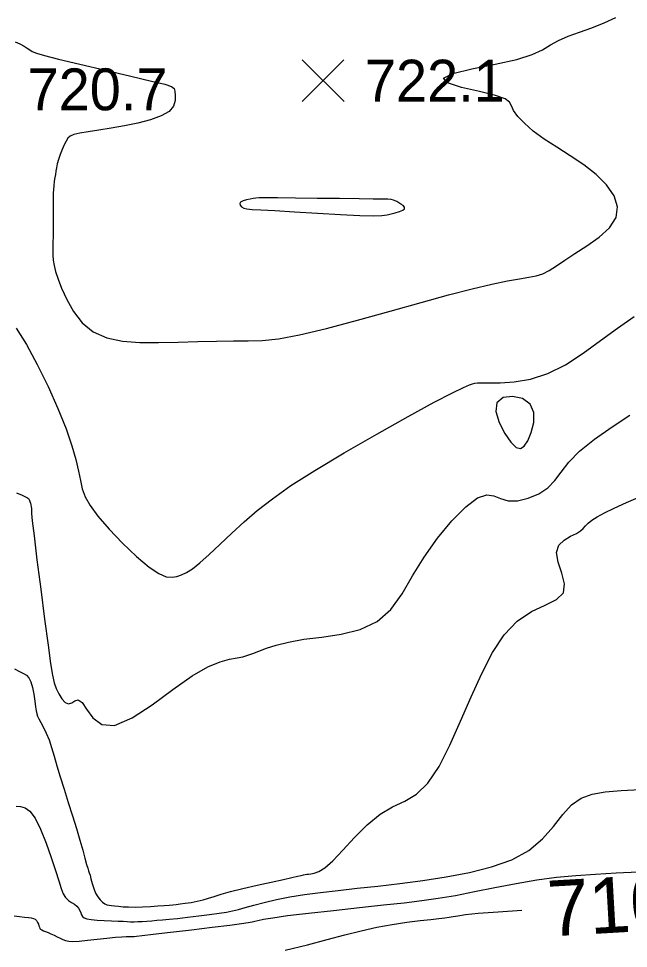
# Model space of a CAD drawing. Extents: x 2566142 to 2571431, y 418755 to 421584.
# Drawn here: x 2570820.7 to 2571039.7, y 419211.1 to 419544.7 of the extents above; entities that cross this region are included whole.
import ezdxf

# ---------------------------------------------------------------- set-up
doc = ezdxf.new("R2010")
doc.units = 0
for name, color, linetype in [('Contour_ADS_Label_Major', 7, 'Continuous'), ('Contour_ADS_Major', 7, 'Continuous'), ('Contour_ADS_Minor', 7, 'Continuous'), ('Contour_ADS_Spot_Elevation', 7, 'Continuous')]:
    doc.layers.add(name, color=color, linetype=linetype)

# ---------------------------------------------------------------- blocks, each defined once
blk = doc.blocks.new('S750')
at = {"layer": 'Contour_ADS_Spot_Elevation'}
for p, q in [((-0.5, 0.498), (0.5, -0.498)), ((-0.498, -0.5), (0.498, 0.5))]:
    blk.add_line(p, q, dxfattribs=at)

msp = doc.modelspace()

# ---------------------------------------------------------------- linework, layer by layer
at = {"layer": 'Contour_ADS_Major'}
for points in [[(2570841.27, 419386.47), (2570842.2, 419382.38), (2570842.89, 419378.97), (2570843.58, 419376.01), (2570844.62, 419373.15), (2570846.36, 419370.01), (2570849.16, 419366.21), (2570853.22, 419361.53), (2570858.07, 419356.48), (2570863.06, 419351.72), (2570867.56, 419347.91), (2570871.08, 419345.57), (2570873.74, 419344.47), (2570875.81, 419344.26), (2570877.55, 419344.55), (2570879.23, 419345.07), (2570881.04, 419345.92), (2570883.18, 419347.31), (2570885.83, 419349.43), (2570889.12, 419352.4), (2570892.97, 419356.04), (2570897.21, 419360.05), (2570901.71, 419364.18), (2570906.42, 419368.24), (2570911.81, 419372.45), (2570918.48, 419377.13), (2570927.01, 419382.58), (2570937.65, 419388.95), (2570949.31, 419395.65), (2570960.55, 419401.94), (2570969.95, 419407.06), (2570976.44, 419410.45), (2570980.4, 419412.38), (2570982.57, 419413.29), (2570983.72, 419413.66), (2570984.52, 419413.87), (2570985.47, 419414), (2570987.03, 419414.05), (2570989.62, 419414.05), (2570993.56, 419414.06), (2570998.63, 419414.36), (2571004.46, 419415.33), (2571010.7, 419417.32), (2571017.04, 419420.53), (2571023.37, 419424.65), (2571029.64, 419429.2), (2571035.79, 419433.7), (2571041.74, 419437.78)], [(2570819.89, 419433.66), (2570823.51, 419427.73), (2570827.4, 419420.56), (2570831.27, 419412.69), (2570834.84, 419404.8), (2570837.78, 419397.55), (2570839.88, 419391.46), (2570841.27, 419386.47)], [(2570916.47, 419210.44), (2570924.44, 419212.39), (2570931.53, 419214.23), (2570937.86, 419215.91), (2570943.69, 419217.41), (2570949.3, 419218.67), (2570954.84, 419219.68), (2570960.13, 419220.46), (2570964.88, 419221.04), (2570968.77, 419221.47), (2570971.64, 419221.78), (2570973.7, 419222.01), (2570975.29, 419222.23), (2570976.74, 419222.48), (2570978.47, 419222.79), (2570981.2, 419223.19), (2570985.74, 419223.68), (2570992.91, 419224.25), (2571001.34, 419224.79)]]:
    msp.add_lwpolyline(points, dxfattribs=at)
msp.add_lwpolyline([(2571004.44, 419406.36), (2571001.65, 419408.36), (2570998.06, 419409.17), (2570994.67, 419408.71), (2570992.44, 419406.87), (2570992.09, 419403.7), (2570993.24, 419399.79), (2570995.24, 419395.89), (2570997.43, 419392.72), (2570999.31, 419390.88), (2571000.86, 419390.43), (2571002.23, 419391.25), (2571003.53, 419393.25), (2571004.8, 419396.26), (2571005.68, 419399.81), (2571005.72, 419403.35), (2571004.44, 419406.36)], close=True, dxfattribs=at)
at = {"layer": 'Contour_ADS_Minor'}
for points in [[(2570997.71, 419513.42), (2570997.01, 419514.75), (2570995.41, 419515.93), (2570991.95, 419517.14), (2570986.21, 419518.53), (2570979.78, 419520.06), (2570974.75, 419521.69), (2570973.22, 419523.36), (2570976.59, 419525.03), (2570983.47, 419526.69), (2570991.81, 419528.36), (2570999.54, 419530.07), (2571005.08, 419531.82), (2571008.83, 419533.57), (2571011.68, 419535.29), (2571014.51, 419536.91), (2571018.03, 419538.43), (2571022.13, 419539.92), (2571026.53, 419541.47), (2571030.94, 419543.17), (2571035.14, 419545.09)], [(2570819.43, 419536.4), (2570821.21, 419535.63), (2570822.65, 419534.86), (2570823.81, 419534.15), (2570824.73, 419533.51), (2570825.6, 419532.97)], [(2570825.6, 419532.97), (2570827.08, 419532.36), (2570829.97, 419531.5), (2570835.06, 419530.19), (2570842.75, 419528.34), (2570851.89, 419526.19), (2570860.96, 419524.07), (2570868.43, 419522.32), (2570873.16, 419521.16), (2570875.58, 419520.38), (2570876.51, 419519.66), (2570876.77, 419518.67), (2570876.98, 419517.19), (2570876.96, 419515.35), (2570876.34, 419513.36), (2570874.73, 419511.45), (2570871.88, 419509.8), (2570868.02, 419508.41), (2570863.51, 419507.23), (2570858.72, 419506.25), (2570853.97, 419505.41), (2570849.55, 419504.7), (2570845.69, 419504.09), (2570842.64, 419503.57), (2570840.56, 419503.09), (2570839.25, 419502.55), (2570838.42, 419501.83), (2570837.76, 419500.81), (2570837.05, 419499.41), (2570836.31, 419497.74), (2570835.6, 419495.95), (2570835.02, 419494.21), (2570834.6, 419492.64), (2570834.33, 419491.23), (2570834.13, 419489.97), (2570833.95, 419488.83), (2570833.74, 419487.73), (2570833.51, 419486.44), (2570833.31, 419484.67), (2570833.17, 419482.14), (2570833.1, 419478.69), (2570833.08, 419474.68), (2570833.08, 419470.6), (2570833.07, 419466.92), (2570833.04, 419464), (2570833.01, 419461.72), (2570833.03, 419459.81), (2570833.17, 419458.03), (2570833.46, 419456.14), (2570834.01, 419453.95), (2570834.88, 419451.29), (2570836.17, 419447.98), (2570837.98, 419443.98), (2570840.4, 419439.68), (2570843.53, 419435.62), (2570847.49, 419432.32), (2570852.34, 419430.17), (2570857.97, 419429.01), (2570864.23, 419428.55), (2570870.97, 419428.51), (2570878.02, 419428.63), (2570885.06, 419428.81), (2570891.78, 419428.97), (2570897.82, 419429.06), (2570903.08, 419429.07), (2570908.2, 419429.24), (2570914.08, 419429.86), (2570921.57, 419431.23), (2570931.23, 419433.54), (2570942.4, 419436.51), (2570954.06, 419439.75), (2570965.25, 419442.88), (2570975.12, 419445.57), (2570983.56, 419447.77), (2570990.57, 419449.46), (2570996.21, 419450.66), (2571000.55, 419451.4), (2571003.89, 419451.89), (2571006.55, 419452.38), (2571008.9, 419453.12), (2571011.24, 419454.31), (2571013.8, 419455.96), (2571016.79, 419458.02), (2571020.42, 419460.46), (2571024.72, 419463.24), (2571029.13, 419466.33), (2571032.91, 419469.71), (2571035.31, 419473.35), (2571035.78, 419477.22), (2571034.5, 419481.18), (2571031.81, 419485.11), (2571028.06, 419488.85), (2571023.6, 419492.31), (2571018.78, 419495.52), (2571013.93, 419498.56), (2571009.4, 419501.51), (2571005.48, 419504.4), (2571002.3, 419507.16), (2570999.92, 419509.65), (2570998.42, 419511.76), (2570997.71, 419513.42)], [(2570847.32, 419293.78), (2570850.55, 419291.42), (2570855.19, 419291.11), (2570861.43, 419293.77), (2570868.67, 419298.49), (2570876.11, 419303.96), (2570882.97, 419308.84), (2570888.6, 419312.11), (2570893.04, 419313.95), (2570896.49, 419314.85), (2570899.13, 419315.31), (2570901.2, 419315.73), (2570902.98, 419316.25), (2570904.79, 419316.91), (2570906.93, 419317.74), (2570909.69, 419318.78), (2570913.22, 419319.91), (2570917.65, 419321.02), (2570923.09, 419321.99), (2570929.54, 419322.8), (2570936.5, 419323.81), (2570943.33, 419325.52), (2570949.41, 419328.38), (2570954.3, 419332.73), (2570958.37, 419338.31), (2570962.18, 419344.71), (2570966.3, 419351.51), (2570971.1, 419358.29), (2570976.25, 419364.48), (2570981.24, 419369.49), (2570985.53, 419372.74), (2570988.8, 419373.88), (2570991.36, 419373.51), (2570993.75, 419372.49), (2570996.47, 419371.66), (2570999.88, 419371.69), (2571003.69, 419372.59), (2571007.45, 419374.22), (2571010.71, 419376.39), (2571013.22, 419379), (2571015.49, 419382.03), (2571018.21, 419385.51), (2571022.09, 419389.46), (2571027.54, 419393.84), (2571033.88, 419398.29), (2571040.17, 419402.37)], [(2570819.93, 419374.54), (2570821.93, 419373.69), (2570823.24, 419373.11), (2570823.96, 419372.75), (2570824.29, 419372.51), (2570824.43, 419372.33), (2570824.55, 419372.11), (2570824.67, 419371.82), (2570824.8, 419371.43), (2570824.94, 419370.9), (2570825.07, 419370.24), (2570825.2, 419369.53), (2570825.29, 419368.9), (2570825.32, 419368.47), (2570825.3, 419368.17), (2570825.35, 419367.18), (2570825.62, 419364.51), (2570826.24, 419359.15), (2570827.3, 419350.55), (2570828.65, 419339.98), (2570830.05, 419329.17), (2570831.29, 419319.84), (2570832.2, 419313.27), (2570832.89, 419309.07), (2570833.51, 419306.38), (2570834.23, 419304.39), (2570835.17, 419302.43), (2570836.28, 419300.64), (2570837.48, 419299.33), (2570838.68, 419298.8), (2570839.82, 419299.19), (2570840.95, 419299.93), (2570842.15, 419300.24), (2570843.49, 419299.36), (2570845.1, 419296.88), (2570847.32, 419293.78)], [(2570901.27, 419232.57), (2570906.38, 419233.73), (2570911.43, 419234.84), (2570915.76, 419235.78), (2570918.86, 419236.48), (2570920.89, 419236.95), (2570922.14, 419237.26), (2570922.94, 419237.45), (2570923.56, 419237.58), (2570924.15, 419237.68), (2570924.82, 419237.76), (2570925.68, 419237.86), (2570926.85, 419238.04), (2570928.46, 419238.63), (2570930.63, 419239.99), (2570933.5, 419242.49), (2570937.13, 419246.31), (2570941.34, 419250.89), (2570945.88, 419255.47), (2570950.5, 419259.29), (2570955, 419261.89), (2570959.35, 419263.95), (2570963.57, 419266.44), (2570967.66, 419270.34), (2570971.65, 419276.33), (2570975.55, 419283.98), (2570979.39, 419292.56), (2570983.18, 419301.35), (2570986.97, 419309.69), (2570990.88, 419317.21), (2570995.08, 419323.6), (2570999.72, 419328.55), (2571004.82, 419331.93), (2571009.78, 419334.28), (2571013.86, 419336.29), (2571016.32, 419338.68), (2571016.72, 419341.94), (2571015.78, 419345.77), (2571014.49, 419349.67), (2571013.88, 419353.12), (2571014.68, 419355.74), (2571016.54, 419357.62), (2571018.85, 419358.98), (2571020.97, 419360.02), (2571022.45, 419360.94), (2571023.44, 419361.81), (2571024.26, 419362.69), (2571025.2, 419363.64), (2571026.55, 419364.7), (2571028.47, 419365.92), (2571031.11, 419367.36), (2571034.59, 419369.05), (2571038.98, 419371.03), (2571043.97, 419373.27)], [(2570819.21, 419311.39), (2570821, 419310.47), (2570822.43, 419309.77), (2570823.54, 419309.07), (2570824.4, 419308.14), (2570825.08, 419306.72), (2570825.65, 419304.67), (2570826.12, 419302.25), (2570826.49, 419299.82), (2570826.78, 419297.75), (2570826.99, 419296.29), (2570827.2, 419295.26), (2570827.5, 419294.4), (2570827.99, 419293.42), (2570828.72, 419292.09), (2570829.63, 419290.39), (2570830.63, 419288.33), (2570831.63, 419285.93), (2570832.56, 419283.2), (2570833.48, 419280.11), (2570834.48, 419276.59), (2570835.64, 419272.61), (2570837.02, 419268.17), (2570838.53, 419263.45), (2570840.06, 419258.68), (2570841.48, 419254.12), (2570842.71, 419249.97), (2570843.72, 419246.37), (2570844.53, 419243.41), (2570845.13, 419241.22), (2570845.55, 419239.82), (2570845.85, 419238.94), (2570846.09, 419238.23), (2570846.35, 419237.34), (2570846.7, 419236.01), (2570847.14, 419234.36), (2570847.68, 419232.6), (2570848.34, 419230.95), (2570849.1, 419229.58), (2570849.94, 419228.49), (2570850.79, 419227.68), (2570851.63, 419227.11), (2570852.41, 419226.75), (2570853.2, 419226.55), (2570854.1, 419226.43), (2570855.19, 419226.33), (2570856.54, 419226.19), (2570858.2, 419226.04), (2570860.2, 419225.93), (2570862.55, 419225.9), (2570865.24, 419225.98), (2570868.06, 419226.13), (2570870.74, 419226.32), (2570873.01, 419226.5), (2570874.71, 419226.64), (2570876.03, 419226.75), (2570877.26, 419226.88), (2570878.69, 419227.05), (2570880.52, 419227.28), (2570882.63, 419227.6), (2570884.84, 419227.99), (2570886.96, 419228.47), (2570888.87, 419229.04), (2570890.88, 419229.71), (2570893.39, 419230.52), (2570896.78, 419231.47), (2570901.27, 419232.57)], [(2570819.84, 419262.08), (2570821.39, 419261.99), (2570823.02, 419261.54), (2570824.75, 419260.28), (2570826.6, 419257.79), (2570828.58, 419253.82), (2570830.56, 419248.88), (2570832.4, 419243.7), (2570833.95, 419238.99), (2570835.11, 419235.3), (2570836, 419232.59), (2570836.77, 419230.65), (2570837.6, 419229.28), (2570838.59, 419228.28), (2570839.67, 419227.53), (2570840.72, 419226.89), (2570841.61, 419226.24), (2570842.25, 419225.49), (2570842.7, 419224.69), (2570843.03, 419223.88), (2570843.34, 419223.15), (2570843.7, 419222.55), (2570844.29, 419222.07), (2570845.26, 419221.7), (2570846.78, 419221.42), (2570848.94, 419221.22), (2570851.48, 419221.09), (2570854.09, 419220.98), (2570856.43, 419220.89), (2570858.26, 419220.8), (2570859.69, 419220.71), (2570860.92, 419220.65), (2570862.15, 419220.64), (2570863.55, 419220.68), (2570865.09, 419220.76), (2570866.76, 419220.88), (2570868.49, 419221.02), (2570870.3, 419221.16), (2570872.32, 419221.33), (2570874.74, 419221.56), (2570877.73, 419221.86), (2570881.38, 419222.26), (2570885.38, 419222.73), (2570889.3, 419223.21), (2570892.73, 419223.69), (2570895.38, 419224.12), (2570897.54, 419224.56), (2570899.63, 419225.08), (2570902.05, 419225.75), (2570905.15, 419226.6), (2570908.92, 419227.58), (2570913.27, 419228.6), (2570918.11, 419229.57), (2570923.38, 419230.41), (2570929.12, 419231.17), (2570935.39, 419231.89), (2570942.24, 419232.64), (2570949.7, 419233.45), (2570957.64, 419234.38), (2570965.89, 419235.48), (2570974.27, 419236.78), (2570982.6, 419238.35), (2570990.54, 419240.34), (2570997.77, 419242.91), (2571003.94, 419246.23), (2571008.83, 419250.34), (2571012.73, 419254.8), (2571016.07, 419259.08), (2571019.26, 419262.62), (2571022.69, 419265.01), (2571026.64, 419266.44), (2571031.35, 419267.23), (2571037.06, 419267.71), (2571043.84, 419268.13)], [(2570834.52, 419215.23), (2570835.6, 419214.7), (2570836.62, 419214.24), (2570837.58, 419213.89), (2570838.69, 419213.67), (2570840.22, 419213.6), (2570842.41, 419213.7), (2570845.43, 419213.97), (2570848.92, 419214.34), (2570852.43, 419214.74), (2570855.5, 419215.07), (2570857.79, 419215.27), (2570859.36, 419215.37), (2570860.37, 419215.4), (2570860.99, 419215.39), (2570861.37, 419215.38), (2570861.59, 419215.37), (2570861.7, 419215.37), (2570861.76, 419215.37), (2570861.82, 419215.37), (2570861.88, 419215.37), (2570861.96, 419215.38), (2570862.03, 419215.38), (2570862.21, 419215.4), (2570863.03, 419215.49), (2570865.1, 419215.73), (2570869.08, 419216.19), (2570875.26, 419216.91), (2570882.73, 419217.79), (2570890.24, 419218.68), (2570896.56, 419219.44), (2570900.76, 419219.97), (2570903.19, 419220.32), (2570904.54, 419220.58), (2570905.48, 419220.82), (2570906.66, 419221.13), (2570908.66, 419221.55), (2570912.03, 419222.1), (2570917.31, 419222.82), (2570924.79, 419223.71), (2570933.72, 419224.71), (2570943.06, 419225.72), (2570951.78, 419226.66), (2570959.13, 419227.45), (2570965.46, 419228.21), (2570971.39, 419229.05), (2570977.55, 419230.1), (2570984.39, 419231.44), (2570991.75, 419232.94), (2570999.32, 419234.42), (2571006.77, 419235.7), (2571013.88, 419236.63), (2571020.82, 419237.27), (2571027.87, 419237.74), (2571035.31, 419238.14), (2571043.26, 419238.54)], [(2570819.1, 419222.77), (2570821.09, 419222.49), (2570822.83, 419222.26), (2570824.21, 419222.13), (2570825.26, 419222.02), (2570826.06, 419221.86), (2570826.67, 419221.55), (2570827.15, 419221.05), (2570827.52, 419220.41), (2570827.8, 419219.73), (2570828.01, 419219.12), (2570828.17, 419218.64), (2570828.34, 419218.26), (2570828.59, 419217.96), (2570829, 419217.69), (2570829.6, 419217.4), (2570830.39, 419217.08), (2570831.31, 419216.72), (2570832.33, 419216.28), (2570833.42, 419215.77), (2570834.52, 419215.23)]]:
    msp.add_lwpolyline(points, dxfattribs=at)
msp.add_lwpolyline([(2570904.98, 419480.12), (2570903.84, 419479.93), (2570902.53, 419479.68), (2570901.31, 419479.34), (2570900.43, 419478.89), (2570900.09, 419478.33), (2570900.24, 419477.73), (2570900.77, 419477.16), (2570901.59, 419476.72), (2570902.69, 419476.45), (2570904.53, 419476.28), (2570907.66, 419476.11), (2570912.65, 419475.84), (2570919.74, 419475.41), (2570928.02, 419474.89), (2570936.27, 419474.4), (2570943.26, 419474.06), (2570948.09, 419473.95), (2570951.12, 419474.04), (2570953.02, 419474.29), (2570954.45, 419474.64), (2570955.95, 419475.05), (2570957.42, 419475.5), (2570958.62, 419475.98), (2570959.29, 419476.5), (2570959.3, 419477.06), (2570958.78, 419477.62), (2570958, 419478.15), (2570957.19, 419478.64), (2570956.54, 419479.05), (2570955.97, 419479.38), (2570955.34, 419479.63), (2570954.52, 419479.8), (2570953.32, 419479.9), (2570951.31, 419479.95), (2570948.01, 419479.99), (2570942.96, 419480.04), (2570935.95, 419480.12), (2570927.91, 419480.23), (2570920.07, 419480.33), (2570913.61, 419480.39), (2570909.44, 419480.4), (2570907.11, 419480.36), (2570905.88, 419480.27), (2570904.98, 419480.12)], close=True, dxfattribs=at)

# ---------------------------------------------------------------- block references
at = {"layer": 'Contour_ADS_Spot_Elevation', "xscale": 15, "yscale": 15}
msp.add_blockref('S750', (2570930.05, 419522.47), dxfattribs=at)

# ---------------------------------------------------------------- texts
at = {"layer": 'Contour_ADS_Label_Major'}
msp.add_text('710', height=20, rotation=3.284, dxfattribs=at).set_placement((2571011.17, 419215.34))
at = {"layer": 'Contour_ADS_Spot_Elevation'}
for s, p in [('722.1', (2570945.05, 419514.97)), ('720.7', (2570823.94, 419511.85))]:
    msp.add_text(s, height=15, dxfattribs=at).set_placement(p)

doc.saveas('drawing.dxf')
